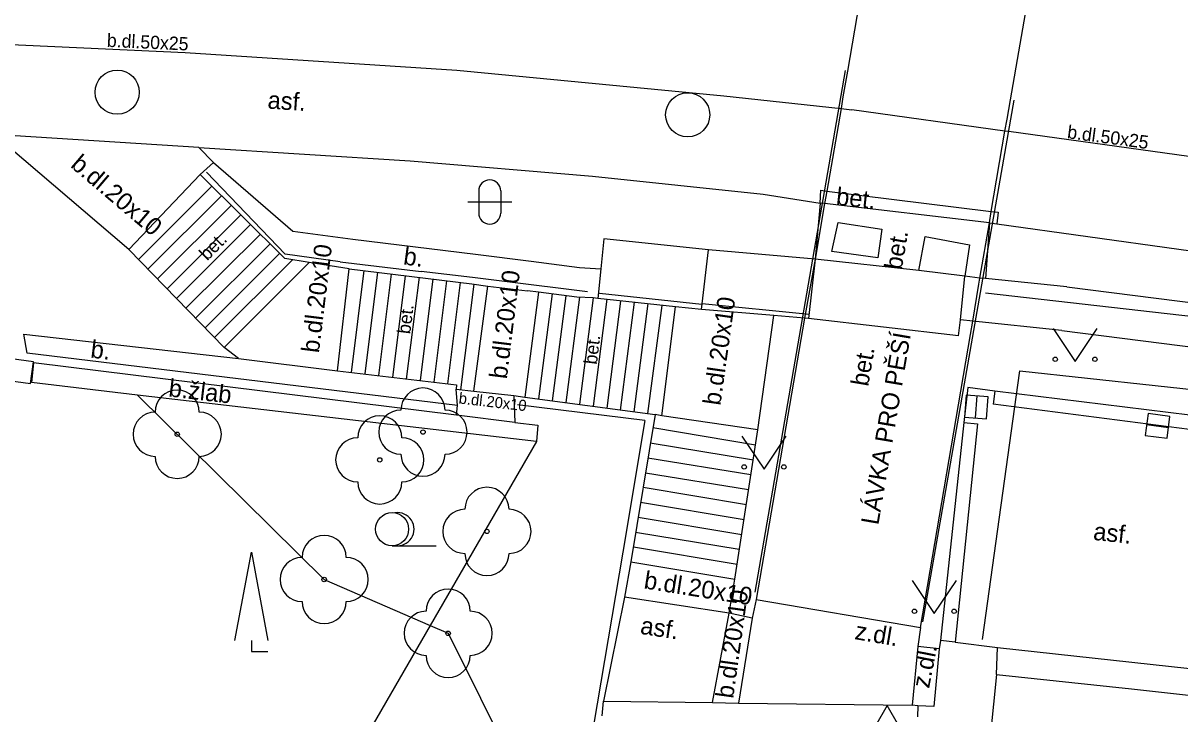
# Model space of a CAD drawing. Extents: x -595546 to -593986, y -1160845 to -1159202.
# Drawn here: x -594304.88 to -594278.66, y -1159399.36 to -1159383.7 of the extents above; entities that cross this region are included whole.
import ezdxf

# ---------------------------------------------------------------- set-up
doc = ezdxf.new("R2010")
doc.units = 0
for name, color, linetype in [('kanalizace - povrch.  znaky - skut. velikost', 7, 'Continuous'), ('Level 22', 7, 'Continuous'), ('Level 27', 7, 'Continuous'), ('Level 34', 7, 'Continuous'), ('Level 36', 7, 'Continuous'), ('Specificka linie pasportu komunikaci', 7, 'Continuous'), ('TM - budovy zdene_ betonove - VP', 7, 'Continuous'), ('TM - chodniky - NP', 7, 'Continuous'), ('TM - chodniky - VN', 7, 'Continuous'), ('TM - chodniky - VP', 7, 'Continuous'), ('TM - hranice souvisleho porostu (skupiny stromu_ kere)', 7, 'Continuous'), ('TM - komunikace - NP', 7, 'Continuous'), ('TM - komunikace - VP', 7, 'Continuous'), ('TM - podezdivka plotu - VP', 7, 'Continuous'), ('TM - popis objektu', 7, 'Continuous'), ('TM - popis povrchu', 7, 'Continuous'), ('TM - poznamka', 7, 'Continuous'), ('TM - rozhrani mezi zpev. plochami mezi sebou - VP', 7, 'Continuous'), ('TM - rozhrani ploch obecne - NP', 7, 'Continuous'), ('TM - rozhrani ploch obecne - VP', 7, 'Continuous'), ('TM - schody - VP', 7, 'Continuous'), ('TM - svodidlo jednostranne - VP', 7, 'Continuous'), ('TM - zabradli - VP', 7, 'Continuous'), ('TM - zed operna - NP', 7, 'Continuous'), ('TM - zed operna - VP', 7, 'Continuous')]:
    doc.layers.add(name, color=color, linetype=linetype)

msp = doc.modelspace()

# ---------------------------------------------------------------- linework, layer by layer
at = {"layer": 'kanalizace - povrch.  znaky - skut. velikost'}
for points in [[(-594291.73, -1159399.07), (-594289.26, -1159399.1)], [(-594288.67, -1159399.11), (-594284.73, -1159399.16)], [(-594284.6, -1159399.17), (-594284.61, -1159399.42)]]:
    msp.add_lwpolyline(points, dxfattribs=at)
at = {"layer": 'Level 22'}
for centre in [(-594301.39, -1159393.02), (-594295.82, -1159392.97), (-594296.8, -1159393.6), (-594294.37, -1159395.22), (-594298.06, -1159396.31), (-594295.25, -1159397.53)]:
    msp.add_circle(centre, 0.05, dxfattribs=at)
for centre, start, end in [((-594301.39, -1159392.52), 0, 180), ((-594295.82, -1159392.47), 0, 180), ((-594296.32, -1159392.97), 90, 270), ((-594295.32, -1159392.97), 270, 90), ((-594301.89, -1159393.02), 90, 270), ((-594300.89, -1159393.02), 270, 90), ((-594296.8, -1159393.1), 0, 180), ((-594297.3, -1159393.6), 90, 270), ((-594296.3, -1159393.6), 270, 90), ((-594301.39, -1159393.52), 180, 0), ((-594295.82, -1159393.47), 180, 0), ((-594296.8, -1159394.1), 180, 0), ((-594294.37, -1159394.72), 0, 180), ((-594294.87, -1159395.22), 90, 270), ((-594293.87, -1159395.22), 270, 90), ((-594298.06, -1159395.81), 0, 180), ((-594298.56, -1159396.31), 90, 270), ((-594297.56, -1159396.31), 270, 90), ((-594294.37, -1159395.72), 180, 0), ((-594295.25, -1159397.03), 0, 180), ((-594298.06, -1159396.81), 180, 0), ((-594295.75, -1159397.53), 90, 270), ((-594294.75, -1159397.53), 270, 90), ((-594295.25, -1159398.03), 180, 0)]:
    msp.add_arc(centre, 0.5, start, end, dxfattribs=at)
at = {"layer": 'Level 27'}
for p, q in [((-594283.298, -1159392.649), (-594283.262, -1159392.151)), ((-594279.418, -1159392.797), (-594278.922, -1159392.863))]:
    msp.add_line(p, q, dxfattribs=at)
for points in [[(-594304.717, -1159391.872), (-594304.648, -1159391.377), (-594305.143, -1159391.308), (-594305.212, -1159391.803)], [(-594283.048, -1159392.667), (-594283.013, -1159392.168), (-594283.512, -1159392.133), (-594283.547, -1159392.632)], [(-594279.451, -1159393.045), (-594278.955, -1159393.111), (-594278.889, -1159392.615), (-594279.385, -1159392.549)]]:
    msp.add_lwpolyline(points, close=True, dxfattribs=at)
for centre in [(-594302.75, -1159385.27), (-594289.82, -1159385.78)]:
    msp.add_circle(centre, 0.5, dxfattribs=at)
at = {"layer": 'Level 34'}
msp.add_lwpolyline([(-594285.8, -1159400.032), (-594284.8, -1159400.032), (-594285.3, -1159399.166)], close=True, dxfattribs=at)
at = {"layer": 'Level 36'}
for p, q in [((-594294.556, -1159387.506), (-594294.556, -1159388.006)), ((-594294.056, -1159387.506), (-594294.056, -1159388.006)), ((-594294.806, -1159387.756), (-594293.806, -1159387.756)), ((-594296.52, -1159395.545), (-594295.52, -1159395.545))]:
    msp.add_line(p, q, dxfattribs=at)
for points in [[(-594281.54, -1159390.62), (-594281.04, -1159391.37), (-594280.54, -1159390.62)], [(-594288.59, -1159393.06), (-594288.09, -1159393.81), (-594287.59, -1159393.06)], [(-594300.085, -1159397.69), (-594299.71, -1159395.69), (-594299.335, -1159397.69)], [(-594284.73, -1159396.33), (-594284.23, -1159397.08), (-594283.73, -1159396.33)], [(-594299.71, -1159397.69), (-594299.71, -1159397.94), (-594299.335, -1159397.94)]]:
    msp.add_lwpolyline(points, dxfattribs=at)
for centre, radius in [((-594281.49, -1159391.32), 0.05), ((-594280.591, -1159391.32), 0.05), ((-594288.54, -1159393.76), 0.05), ((-594287.641, -1159393.76), 0.05), ((-594296.52, -1159395.17), 0.375), ((-594284.68, -1159397.03), 0.05), ((-594283.781, -1159397.03), 0.05)]:
    msp.add_circle(centre, radius, dxfattribs=at)
for centre, radius, start, end in [((-594294.306, -1159387.506), 0.25, 0, 180), ((-594294.306, -1159388.006), 0.25, 180, 0), ((-594296.395, -1159395.17), 0.375, 260.4059, 99.5941)]:
    msp.add_arc(centre, radius, start, end, dxfattribs=at)
at = {"layer": 'Specificka linie pasportu komunikaci'}
msp.add_lwpolyline([(-594282.82, -1159398.46), (-594282.8, -1159397.85)], dxfattribs=at)
at = {"layer": 'TM - budovy zdene_ betonove - VP'}
for points in [[(-594282.82, -1159398.46), (-594283.42, -1159404.36)], [(-594282.82, -1159398.46), (-594279.76, -1159398.79)], [(-594279.76, -1159398.79), (-594279.08, -1159398.86)], [(-594279.08, -1159398.86), (-594276.51, -1159399.15)]]:
    msp.add_lwpolyline(points, dxfattribs=at)
at = {"layer": 'TM - chodniky - NP'}
msp.add_lwpolyline([(-594282.98, -1159388.23), (-594286.72, -1159387.79)], dxfattribs=at)
at = {"layer": 'TM - chodniky - VN'}
for points in [[(-594283.99, -1159371.86), (-594286.2, -1159384.79)], [(-594282.5, -1159385.44), (-594280.22, -1159372.3)], [(-594286.2, -1159384.79), (-594286.3, -1159385.37), (-594286.34, -1159385.64)], [(-594286.34, -1159385.64), (-594286.67, -1159387.51)], [(-594282.58, -1159385.88), (-594282.5, -1159385.44)], [(-594282.63, -1159386.15), (-594282.58, -1159385.88)], [(-594282.94, -1159387.97), (-594282.63, -1159386.15)], [(-594286.67, -1159387.51), (-594286.72, -1159387.79)], [(-594286.72, -1159387.79), (-594286.93, -1159389.05)], [(-594282.98, -1159388.23), (-594282.94, -1159387.97)], [(-594283.2, -1159389.48), (-594282.98, -1159388.23)], [(-594286.93, -1159389.05), (-594287.17, -1159390.39)], [(-594283.22, -1159389.62), (-594283.2, -1159389.48)], [(-594283.36, -1159390.46), (-594283.22, -1159389.62)], [(-594287.17, -1159390.39), (-594288.27, -1159396.76)], [(-594284.54, -1159397.4), (-594283.41, -1159390.76), (-594283.36, -1159390.46)]]:
    msp.add_lwpolyline(points, dxfattribs=at)
at = {"layer": 'TM - chodniky - VP'}
for points in [[(-594302.49, -1159388.83), (-594305.55, -1159386.23)], [(-594300.9, -1159386.52), (-594296.11, -1159386.82)], [(-594300.57, -1159386.86), (-594300.9, -1159386.52)], [(-594296.11, -1159386.82), (-594291.98, -1159387.17), (-594288.11, -1159387.58)], [(-594288.11, -1159387.58), (-594286.82, -1159387.78)], [(-594286.72, -1159387.79), (-594286.82, -1159387.78)], [(-594282.98, -1159388.23), (-594282.81, -1159388.25)], [(-594282.81, -1159388.25), (-594274.56, -1159389.4)], [(-594300.33, -1159391.05), (-594302.49, -1159388.83)], [(-594288.23, -1159392.92), (-594287.87, -1159390.33)], [(-594300, -1159391.3), (-594300.33, -1159391.05)], [(-594295.07, -1159392), (-594294.67, -1159392.04)], [(-594294.67, -1159392.04), (-594293.76, -1159392.14)], [(-594293.76, -1159392.14), (-594293.51, -1159392.18)], [(-594293.51, -1159392.18), (-594290.56, -1159392.57)], [(-594290.56, -1159392.57), (-594291.11, -1159395.91)], [(-594288.75, -1159396.3), (-594288.23, -1159392.92)], [(-594291.11, -1159395.91), (-594291.25, -1159396.71)], [(-594288.88, -1159397.07), (-594288.75, -1159396.3)], [(-594291.25, -1159396.71), (-594291.73, -1159399.07)], [(-594288.27, -1159396.76), (-594288.36, -1159397.19)], [(-594288.36, -1159397.19), (-594288.88, -1159397.07)], [(-594284.54, -1159397.4), (-594284.6, -1159397.83)], [(-594284.09, -1159397.69), (-594284.12, -1159397.88)], [(-594284.12, -1159397.88), (-594284.6, -1159397.83)], [(-594291.76, -1159399.4), (-594291.73, -1159399.07)]]:
    msp.add_lwpolyline(points, dxfattribs=at)
at = {"layer": 'TM - hranice souvisleho porostu (skupiny stromu_ kere)'}
for points in [[(-594302.29, -1159392.13), (-594298.06, -1159396.31), (-594295.66, -1159397.35)], [(-594295.66, -1159397.35), (-594295.25, -1159397.53), (-594293.78, -1159400.47), (-594295.08, -1159406.1)]]:
    msp.add_lwpolyline(points, dxfattribs=at)
at = {"layer": 'TM - komunikace - NP'}
for points in [[(-594286.34, -1159385.64), (-594286.1, -1159385.67)], [(-594282.63, -1159386.15), (-594286.1, -1159385.67)]]:
    msp.add_lwpolyline(points, dxfattribs=at)
at = {"layer": 'TM - komunikace - VP'}
for points in [[(-594311.56, -1159383.89), (-594301.21, -1159384.37), (-594295.05, -1159384.77), (-594289, -1159385.35), (-594286.34, -1159385.64)], [(-594282.54, -1159386.16), (-594282.63, -1159386.15)], [(-594272.97, -1159387.49), (-594282.54, -1159386.16)], [(-594282.86, -1159392.04), (-594283.47, -1159391.96), (-594283.56, -1159392.75)], [(-594277.46, -1159392.71), (-594282.86, -1159392.04)], [(-594283.56, -1159392.75), (-594284.09, -1159397.69)], [(-594283.76, -1159397.73), (-594284.09, -1159397.69)], [(-594283.76, -1159397.73), (-594282.8, -1159397.85)], [(-594282.8, -1159397.85), (-594278.44, -1159398.33)]]:
    msp.add_lwpolyline(points, dxfattribs=at)
at = {"layer": 'TM - podezdivka plotu - VP'}
for points in [[(-594304.79, -1159391.18), (-594304.87, -1159390.75)], [(-594304.87, -1159390.75), (-594300, -1159391.3)], [(-594300, -1159391.3), (-594297.76, -1159391.58)], [(-594297.76, -1159391.58), (-594295.06, -1159391.9)], [(-594295.06, -1159391.9), (-594295.07, -1159392)], [(-594295.04, -1159392.37), (-594295.07, -1159392)]]:
    msp.add_lwpolyline(points, dxfattribs=at)
at = {"layer": 'TM - rozhrani mezi zpev. plochami mezi sebou - VP'}
for points in [[(-594300.9, -1159386.52), (-594305.55, -1159386.23)], [(-594288.88, -1159397.07), (-594291.25, -1159396.71)]]:
    msp.add_lwpolyline(points, dxfattribs=at)
at = {"layer": 'TM - rozhrani ploch obecne - NP'}
for points in [[(-594286.67, -1159387.51), (-594282.94, -1159387.97)], [(-594286.55, -1159388.88), (-594286.41, -1159388.22), (-594285.42, -1159388.37), (-594285.51, -1159389.02)], [(-594284.58, -1159389.31), (-594284.44, -1159388.54), (-594283.43, -1159388.73)], [(-594283.43, -1159388.73), (-594283.54, -1159389.44)], [(-594285.51, -1159389.02), (-594286.55, -1159388.88)]]:
    msp.add_lwpolyline(points, dxfattribs=at)
at = {"layer": 'TM - rozhrani ploch obecne - VP'}
for points in [[(-594300.87, -1159387.13), (-594302.49, -1159388.83)], [(-594286.82, -1159387.78), (-594286.8, -1159387.49), (-594286.67, -1159387.51)], [(-594286.82, -1159387.78), (-594286.93, -1159389.05)], [(-594282.94, -1159387.97), (-594282.78, -1159387.99), (-594282.81, -1159388.25)], [(-594282.98, -1159388.23), (-594283.07, -1159389.49)], [(-594300.33, -1159391.05), (-594298.4, -1159389.13)], [(-594297.76, -1159391.58), (-594297.49, -1159389.27)], [(-594294.67, -1159392.04), (-594294.35, -1159389.66)], [(-594293.2, -1159389.8), (-594293.51, -1159392.18)], [(-594290.41, -1159392.6), (-594290.1, -1159390.13)], [(-594304.65, -1159391.4), (-594304.69, -1159391.85)], [(-594295.06, -1159392.59), (-594304.65, -1159391.4)], [(-594302.29, -1159392.13), (-594304.69, -1159391.85)], [(-594293.25, -1159393.18), (-594302.29, -1159392.13)], [(-594293.76, -1159392.14), (-594293.74, -1159392.75)], [(-594282.86, -1159392.04), (-594282.9, -1159392.34)], [(-594295.06, -1159392.59), (-594295.04, -1159392.37)], [(-594277.51, -1159393.03), (-594282.9, -1159392.34)], [(-594293.74, -1159392.75), (-594295.06, -1159392.59)], [(-594293.74, -1159392.75), (-594293.22, -1159392.81)], [(-594290.41, -1159392.6), (-594290.56, -1159392.57)], [(-594288.23, -1159392.92), (-594290.41, -1159392.6)], [(-594283.56, -1159392.75), (-594283.25, -1159392.78)], [(-594293.22, -1159392.81), (-594293.25, -1159393.18)], [(-594283.25, -1159392.78), (-594283.76, -1159397.73)], [(-594293.25, -1159393.18), (-594295.66, -1159397.35)], [(-594291.11, -1159395.91), (-594288.75, -1159396.3)], [(-594288.27, -1159396.76), (-594284.54, -1159397.4)], [(-594289.26, -1159399.1), (-594288.88, -1159397.07)], [(-594288.36, -1159397.19), (-594288.67, -1159399.11)], [(-594295.66, -1159397.35), (-594298.47, -1159402.22)], [(-594284.6, -1159397.83), (-594284.73, -1159399.16)], [(-594284.12, -1159397.88), (-594284.24, -1159399.19), (-594284.6, -1159399.17)], [(-594289.26, -1159399.1), (-594288.67, -1159399.11)], [(-594284.6, -1159399.17), (-594284.73, -1159399.16)]]:
    msp.add_lwpolyline(points, dxfattribs=at)
at = {"layer": 'TM - schody - VP'}
for points in [[(-594302.268, -1159389.058), (-594300.6, -1159387.39)], [(-594302.056, -1159389.276), (-594300.38, -1159387.61)], [(-594301.839, -1159389.499), (-594300.16, -1159387.83)], [(-594301.622, -1159389.722), (-594299.95, -1159388.05)], [(-594301.41, -1159389.94), (-594299.73, -1159388.27)], [(-594301.193, -1159390.163), (-594299.51, -1159388.49)], [(-594300.976, -1159390.386), (-594299.29, -1159388.71)], [(-594300.759, -1159390.609), (-594299.07, -1159388.92)], [(-594300.547, -1159390.827), (-594298.78, -1159389.07)], [(-594297.44, -1159391.62), (-594297.15, -1159389.31)], [(-594297.13, -1159391.65), (-594296.84, -1159389.35)], [(-594296.82, -1159391.69), (-594296.53, -1159389.39)], [(-594296.5, -1159391.73), (-594296.22, -1159389.43)], [(-594296.19, -1159391.77), (-594295.9, -1159389.46)], [(-594295.88, -1159391.8), (-594295.59, -1159389.5)], [(-594295.57, -1159391.84), (-594295.28, -1159389.54)], [(-594295.26, -1159391.88), (-594294.97, -1159389.58)], [(-594294.96, -1159392.01), (-594294.66, -1159389.62)], [(-594292.89, -1159389.84), (-594293.2, -1159392.22)], [(-594292.58, -1159389.88), (-594292.89, -1159392.26)], [(-594292.27, -1159389.91), (-594292.58, -1159392.3)], [(-594291.96, -1159389.93), (-594292.27, -1159392.34)], [(-594291.65, -1159389.96), (-594291.96, -1159392.38)], [(-594291.34, -1159390), (-594291.65, -1159392.43)], [(-594291.03, -1159390.03), (-594291.35, -1159392.47)], [(-594290.72, -1159390.06), (-594291.04, -1159392.51)], [(-594290.41, -1159390.1), (-594290.73, -1159392.55)], [(-594290.61, -1159392.87), (-594288.28, -1159393.26)], [(-594290.67, -1159393.21), (-594288.33, -1159393.6)], [(-594290.72, -1159393.55), (-594288.39, -1159393.93)], [(-594290.78, -1159393.89), (-594288.44, -1159394.27)], [(-594290.83, -1159394.22), (-594288.49, -1159394.61)], [(-594290.89, -1159394.56), (-594288.54, -1159394.95)], [(-594290.94, -1159394.9), (-594288.59, -1159395.29)], [(-594291, -1159395.24), (-594288.65, -1159395.62)], [(-594291.05, -1159395.57), (-594288.7, -1159395.96)]]:
    msp.add_lwpolyline(points, dxfattribs=at)
at = {"layer": 'TM - svodidlo jednostranne - VP'}
for points in [[(-594283.14, -1159397.67), (-594282.29, -1159391.58)], [(-594282.29, -1159391.58), (-594277.69, -1159392.08)]]:
    msp.add_lwpolyline(points, dxfattribs=at)
at = {"layer": 'TM - zabradli - VP'}
for points in [[(-594286.25, -1159384.78), (-594288.3, -1159396.6)], [(-594284.49, -1159397.27), (-594282.42, -1159385.45)], [(-594297.7, -1159389.11), (-594298.94, -1159388.94), (-594300.73, -1159387.08)], [(-594297.7, -1159389.11), (-594295.86, -1159389.33)], [(-594292.09, -1159389.79), (-594293.97, -1159389.56), (-594294.7, -1159389.47), (-594295.86, -1159389.33)], [(-594291.82, -1159389.82), (-594289.5, -1159390.07)], [(-594277.36, -1159390.47), (-594283.07, -1159389.82)], [(-594289.49, -1159390.06), (-594287.07, -1159390.3)], [(-594290.79, -1159392.71), (-594293.68, -1159392.35)], [(-594290.79, -1159392.71), (-594291.29, -1159395.69), (-594293.11, -1159406.45)]]:
    msp.add_lwpolyline(points, dxfattribs=at)
at = {"layer": 'TM - zed operna - NP'}
for points in [[(-594286.93, -1159389.05), (-594287.08, -1159390.4)], [(-594284.58, -1159389.31), (-594286.93, -1159389.05)], [(-594283.54, -1159389.44), (-594284.58, -1159389.31)], [(-594283.64, -1159390.43), (-594283.54, -1159389.44)], [(-594283.2, -1159389.48), (-594283.54, -1159389.44)], [(-594287.08, -1159390.4), (-594287.17, -1159390.39)], [(-594283.68, -1159390.79), (-594287.08, -1159390.4)], [(-594283.68, -1159390.79), (-594283.64, -1159390.43)], [(-594283.36, -1159390.46), (-594283.64, -1159390.43)]]:
    msp.add_lwpolyline(points, dxfattribs=at)
at = {"layer": 'TM - zed operna - VP'}
for points in [[(-594300.57, -1159386.86), (-594300.87, -1159387.13)], [(-594300.57, -1159386.86), (-594298.77, -1159388.42), (-594297.41, -1159388.6), (-594294.63, -1159388.94), (-594293.37, -1159389.1), (-594292.27, -1159389.24), (-594291.79, -1159389.27)], [(-594298.4, -1159389.13), (-594298.95, -1159389.04), (-594300.87, -1159387.13)], [(-594291.72, -1159388.59), (-594291.79, -1159389.27)], [(-594289.35, -1159388.84), (-594291.72, -1159388.59)], [(-594289.51, -1159390.19), (-594289.35, -1159388.84)], [(-594286.93, -1159389.05), (-594289.35, -1159388.84)], [(-594297.49, -1159389.27), (-594298.4, -1159389.13)], [(-594297.49, -1159389.27), (-594294.71, -1159389.61), (-594294.35, -1159389.66)], [(-594291.79, -1159389.27), (-594291.86, -1159389.94)], [(-594283.07, -1159389.49), (-594283.2, -1159389.48)], [(-594281.23, -1159389.68), (-594283.07, -1159389.49)], [(-594294.35, -1159389.66), (-594293.45, -1159389.77)], [(-594293.2, -1159389.8), (-594293.45, -1159389.77)], [(-594291.86, -1159389.94), (-594291.96, -1159389.93), (-594292.33, -1159389.91), (-594293.2, -1159389.8)], [(-594281.23, -1159389.68), (-594268.54, -1159391.29), (-594260.33, -1159392.54), (-594253.99, -1159393.73), (-594246.6, -1159395.23), (-594239.97, -1159396.67), (-594232.35, -1159398.34)], [(-594290.1, -1159390.13), (-594291.86, -1159389.94)], [(-594289.51, -1159390.19), (-594290.1, -1159390.13)], [(-594287.87, -1159390.33), (-594289.51, -1159390.19)], [(-594287.17, -1159390.39), (-594287.87, -1159390.33)], [(-594281.34, -1159390.67), (-594283.36, -1159390.46)], [(-594281.34, -1159390.67), (-594268.68, -1159392.28), (-594260.5, -1159393.53), (-594254.18, -1159394.71), (-594246.81, -1159396.21), (-594240.18, -1159397.65), (-594232.56, -1159399.32)], [(-594295.04, -1159392.37), (-594304.79, -1159391.18)]]:
    msp.add_lwpolyline(points, dxfattribs=at)

# ---------------------------------------------------------------- texts
at = {"layer": 'TM - popis objektu'}
msp.add_text('LÁVKA PRO PĚŠÍ', height=0.4, rotation=80.3203, dxfattribs=at).set_placement((-594285.5, -1159395.09))
at = {"layer": 'TM - popis povrchu'}
for s, height, rotation, p in [('b.dl.50x25', 0.3, 357.3726, (-594302.99, -1159384.24)), ('asf.', 0.4, 356.3367, (-594299.35, -1159385.64)), ('b.dl.50x25', 0.3, 352.3301, (-594281.23, -1159386.31)), ('b.dl.20x10', 0.4, 319.5791, (-594303.83, -1159386.95)), ('bet.', 0.4, 353.8651, (-594286.47, -1159387.82)), ('bet.', 0.3, 45, (-594300.71, -1159389.1)), ('bet.', 0.4, 80.3203, (-594284.97, -1159389.31)), ('b.dl.20x10', 0.4, 83, (-594298.18, -1159391.19)), ('b.', 0.4, 352.3511, (-594296.28, -1159389.17)), ('b.dl.20x10', 0.4, 83, (-594293.92, -1159391.78)), ('bet.', 0.3, 83, (-594296.11, -1159390.76)), ('b.dl.20x10', 0.4, 82.026, (-594289.08, -1159392.38)), ('b.', 0.4, 353.0414, (-594303.37, -1159391.28)), ('bet.', 0.3, 83, (-594291.88, -1159391.45)), ('bet.', 0.4, 80.3203, (-594285.73, -1159391.95)), ('b.dl.20x10', 0.25, 353.3686, (-594295.02, -1159392.32)), ('asf.', 0.4, 353.7175, (-594280.64, -1159395.41)), ('b.dl.20x10', 0.4, 351, (-594290.83, -1159396.51)), ('b.dl.20x10', 0.4, 82.026, (-594288.79, -1159399.02)), ('asf.', 0.4, 351.3629, (-594290.91, -1159397.54)), ('z.dl.', 0.4, 350.2639, (-594286.05, -1159397.66)), ('z.dl.', 0.4, 79, (-594284.35, -1159398.79))]:
    msp.add_text(s, height=height, rotation=rotation, dxfattribs=at).set_placement(p)
at = {"layer": 'TM - poznamka'}
msp.add_text('b.žlab', height=0.4, rotation=353.3686, dxfattribs=at).set_placement((-594301.6, -1159392.16))

doc.saveas('drawing.dxf')
